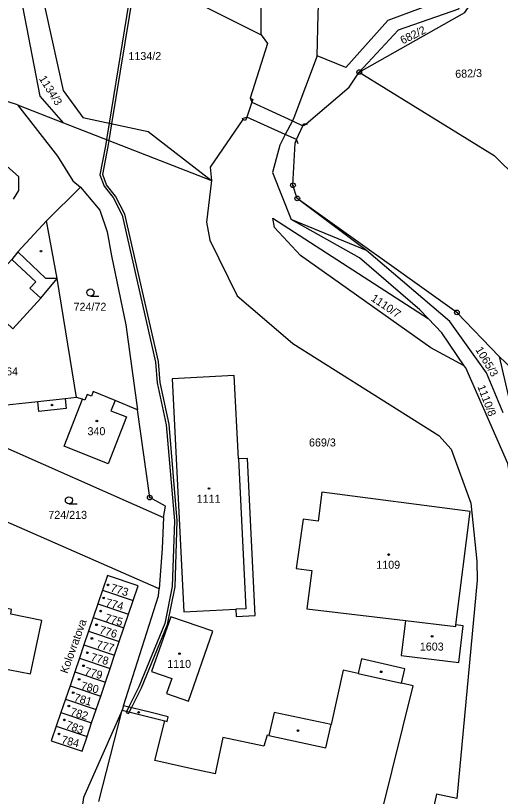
# Model space of a CAD drawing. Extents: x -680203 to -673936, y -1102717 to -1093650.
# Drawn here: x -678369 to -678266.1, y -1098108.4 to -1097942.6 of the extents above; entities that cross this region are included whole.
import ezdxf

# ---------------------------------------------------------------- set-up
doc = ezdxf.new("R2010")
doc.units = 0
for name, color, linetype in [('SOxx02xx_Koleje_param další_Popis10', 7, 'Continuous'), ('SOxx02xx_Staničení_Popis10', 7, 'Continuous'), ('SOxxxxxx_Koleje_hlavní_body_Popis10', 7, 'Continuous'), ('SOxxxxxx_Koleje_LN_parametry_Popis10', 7, 'Continuous'), ('SOxxxxxx_Koleje_param další_Popis10', 7, 'Continuous'), ('SOxxxxxx_Osa_bod_P', 7, 'Continuous'), ('SOxxxxxx_Staničení_Popis10', 7, 'Continuous'), ('x_prac', 7, 'Continuous')]:
    doc.layers.add(name, color=color, linetype=linetype)

msp = doc.modelspace()

# ---------------------------------------------------------------- linework, layer by layer
at = {"layer": 'SOxx02xx_Koleje_param další_Popis10'}
for centre, radius in [((-678296.07, -1097954.61), 0.5), ((-678296.07, -1097954.61), 0.0303), ((-678310.15, -1097978.63), 0.5), ((-678310.15, -1097978.63), 0.0303), ((-678309.23, -1097981.41), 0.5), ((-678309.23, -1097981.41), 0.0303), ((-678275.35, -1098005.6), 0.5), ((-678275.35, -1098005.6), 0.0303), ((-678340.56, -1098044.93), 0.5), ((-678340.56, -1098044.93), 0.0303)]:
    msp.add_circle(centre, radius, dxfattribs=at)
at = {"layer": 'SOxxxxxx_Koleje_hlavní_body_Popis10'}
for p, q in [((-678353.15, -1098002.14), (-678351.4, -1098002.14)), ((-678357.73, -1098046.25), (-678355.98, -1098046.25))]:
    msp.add_line(p, q, dxfattribs=at)
for centre in [(-678353.15, -1098001.39), (-678357.73, -1098045.5)]:
    msp.add_circle(centre, 0.75, dxfattribs=at)
at = {"layer": 'SOxxxxxx_Koleje_LN_parametry_Popis10'}
for points in [[(-678349.19, -1097965.42), (-678348.6, -1097965.55), (-678343.94, -1097937.1), (-678344.55, -1097937.06)], [(-678335.17, -1098063.85), (-678334.71, -1098049.89), (-678336.45, -1098029.35), (-678338.35, -1098020.5), (-678338.73, -1098016.04), (-678345.86, -1097984.77), (-678347.81, -1097980.93), (-678349.72, -1097978.53), (-678350.55, -1097976.31), (-678349.4, -1097970.4), (-678349.19, -1097969.13), (-678348.6, -1097965.55), (-678349.19, -1097965.42), (-678349.76, -1097968.91), (-678349.98, -1097970.28), (-678351.15, -1097976.39), (-678350.24, -1097978.83), (-678348.31, -1097981.25), (-678346.42, -1097984.97), (-678339.33, -1098016.14), (-678338.95, -1098020.58), (-678337.05, -1098029.45), (-678335.31, -1098049.89), (-678335.77, -1098063.79), (-678337.34, -1098071.67), (-678342.86, -1098085.07), (-678345.03, -1098089.37), (-678345.6, -1098090.52), (-678345.07, -1098090.79), (-678344.43, -1098089.52), (-678342.32, -1098085.31), (-678336.76, -1098071.85)]]:
    msp.add_lwpolyline(points, close=True, dxfattribs=at)
at = {"layer": 'SOxxxxxx_Koleje_param další_Popis10'}
for centre in [(-678363.65, -1097992.61), (-678361.3, -1098025.28), (-678351.79, -1098028.65), (-678327.98, -1098042.99), (-678289.85, -1098057.01), (-678349.42, -1098063.45), (-678350.33, -1098066.23), (-678350.97, -1098069.02), (-678351.85, -1098071.92), (-678352.84, -1098074.82), (-678280.61, -1098074.37), (-678353.81, -1098077.86), (-678334.24, -1098078.06), (-678354.62, -1098080.63), (-678355.56, -1098083.49), (-678291.43, -1098081.9), (-678356.8, -1098086.33), (-678357.72, -1098089.18), (-678342.92, -1098090.52), (-678358.7, -1098092.11), (-678309.07, -1098094.38), (-678359.82, -1098095.1)]:
    msp.add_circle(centre, 0.175, dxfattribs=at)
at = {"layer": 'SOxxxxxx_Staničení_Popis10'}
for p, q in [((-678319.27, -1097960.08), (-678318.86, -1097960.99)), ((-678318.86, -1097960.99), (-678310.28, -1097964.96)), ((-678320.92, -1097964.42), (-678319.96, -1097964.13)), ((-678311.78, -1097967.84), (-678319.96, -1097964.13)), ((-678310.28, -1097964.96), (-678308.08, -1097965.98)), ((-678307.13, -1097965.67), (-678308.08, -1097965.98)), ((-678309.38, -1097968.93), (-678311.78, -1097967.84)), ((-678309.02, -1097969.86), (-678309.38, -1097968.93)), ((-678362.64, -1097998.4), (-678368.56, -1097992.77)), ((-678369.83, -1097994.35), (-678364.73, -1097999.12)), ((-678360.23, -1097998.39), (-678362.64, -1097998.4)), ((-678364.73, -1097999.12), (-678365.99, -1098000.47)), ((-678365.99, -1098000.47), (-678363.65, -1098002.61)), ((-678364.08, -1098026.63), (-678364.3, -1098024.56)), ((-678358.76, -1098034.01), (-678354.85, -1098024.02)), ((-678358.5, -1098023.94), (-678358.28, -1098026.02)), ((-678347.92, -1098024.32), (-678348.79, -1098026.48)), ((-678358.28, -1098026.02), (-678364.08, -1098026.63)), ((-678348.79, -1098026.48), (-678345.46, -1098027.81)), ((-678345.46, -1098027.81), (-678349.42, -1098037.74)), ((-678349.42, -1098037.74), (-678358.76, -1098034.01)), ((-678321.73, -1098036.72), (-678320.15, -1098068.54)), ((-678320.15, -1098068.54), (-678322.28, -1098068.64)), ((-678296.31, -1098082.26), (-678287.09, -1098084.31)), ((-678351.36, -1098109.47), (-678346.45, -1098090.08)), ((-678346.45, -1098090.08), (-678337.34, -1098092.32)), ((-678303.16, -1098098.04), (-678302.05, -1098093.08)), ((-678315.3, -1098095.43), (-678303.16, -1098098.04))]:
    msp.add_line(p, q, dxfattribs=at)
at = {"layer": 'x_prac'}
for p, q in [((-678368.64, -1097961.58), (-678358.85, -1097965.38)), ((-678358.85, -1097965.38), (-678327.44, -1097977.58)), ((-678362.49, -1097986.18), (-678355.25, -1097979.05)), ((-678294.57, -1097992.48), (-678309.23, -1097981.41)), ((-678360.23, -1097998.39), (-678362.49, -1097986.18)), ((-678294.57, -1097992.48), (-678310.57, -1097985.92)), ((-678356.11, -1098023.69), (-678360.23, -1097998.39)), ((-678281.45, -1098006.9), (-678283.19, -1098005.09)), ((-678247.75, -1098032.79), (-678266.36, -1098014.95)), ((-678266.36, -1098014.95), (-678261.31, -1098037.1)), ((-678273.49, -1098017.41), (-678273.82, -1098016.93)), ((-678265.53, -1098026.94), (-678269.07, -1098018.42)), ((-678338.58, -1098064.28), (-678381.09, -1098045.67)), ((-678275.57, -1098071.96), (-678272.57, -1098047.89)), ((-678350.58, -1098064.56), (-678351.56, -1098067.46)), ((-678350.58, -1098064.56), (-678344.1, -1098066.75)), ((-678351.56, -1098067.46), (-678352.55, -1098070.35)), ((-678351.56, -1098067.46), (-678345.08, -1098069.65)), ((-678345.08, -1098069.65), (-678344.1, -1098066.75)), ((-678346.06, -1098072.55), (-678345.08, -1098069.65)), ((-678352.55, -1098070.35), (-678353.54, -1098073.27)), ((-678352.55, -1098070.35), (-678346.06, -1098072.55)), ((-678286.29, -1098071.04), (-678275.61, -1098072.31)), ((-678353.54, -1098073.27), (-678354.53, -1098076.16)), ((-678353.54, -1098073.27), (-678347.05, -1098075.46)), ((-678347.05, -1098075.46), (-678346.06, -1098072.55)), ((-678275.61, -1098072.31), (-678275.57, -1098071.96)), ((-678354.53, -1098076.16), (-678355.49, -1098079.01)), ((-678354.53, -1098076.16), (-678348.03, -1098078.36)), ((-678348.03, -1098078.36), (-678347.05, -1098075.46)), ((-678355.49, -1098079.01), (-678356.48, -1098081.92)), ((-678355.49, -1098079.01), (-678348.99, -1098081.21)), ((-678348.99, -1098081.21), (-678348.03, -1098078.36)), ((-678349.98, -1098084.12), (-678348.99, -1098081.21)), ((-678356.48, -1098081.92), (-678357.48, -1098084.85)), ((-678356.48, -1098081.92), (-678349.98, -1098084.12)), ((-678357.48, -1098084.85), (-678358.45, -1098087.69)), ((-678357.48, -1098084.85), (-678350.97, -1098087.06)), ((-678350.97, -1098087.06), (-678349.98, -1098084.12)), ((-678358.45, -1098087.69), (-678359.42, -1098090.56)), ((-678358.45, -1098087.69), (-678351.93, -1098089.89)), ((-678351.93, -1098089.89), (-678350.97, -1098087.06)), ((-678352.9, -1098092.76), (-678351.93, -1098089.89)), ((-678359.42, -1098090.56), (-678360.4, -1098093.44)), ((-678359.42, -1098090.56), (-678352.9, -1098092.76)), ((-678353.87, -1098095.65), (-678352.9, -1098092.76)), ((-678360.4, -1098093.44), (-678353.87, -1098095.65))]:
    msp.add_line(p, q, dxfattribs=at)
for points in [[(-678309.65, -1097782.38), (-678293.04, -1097812.59), (-678288.13, -1097825.54), (-678282.29, -1097847), (-678276.6, -1097874.51), (-678273.48, -1097905.3), (-678269.8, -1097917.99), (-678276.27, -1097938.45), (-678290, -1097943.63), (-678298.91, -1097953.65), (-678304.99, -1097951.11)], [(-678316.91, -1097946.69), (-678316.92, -1097936.01), (-678331.34, -1097897.38)], [(-678267.39, -1097921.18), (-678275.01, -1097941.25), (-678287.8, -1097945.67), (-678296.07, -1097954.61)], [(-678296.07, -1097954.61), (-678273.65, -1097941.96), (-678268.96, -1097934.93), (-678267.39, -1097921.18)], [(-678358.85, -1097965.38), (-678363.82, -1097959.73), (-678368.28, -1097936.56)], [(-678363.89, -1097935.98), (-678356.32, -1097936.35), (-678334.87, -1097937.65), (-678316.91, -1097946.69)], [(-678363.89, -1097935.98), (-678358.94, -1097958.52), (-678354.75, -1097964.22), (-678340.86, -1097967.22), (-678327.44, -1097977.58)], [(-678304.99, -1097951.11), (-678304.79, -1097942.4), (-678304.76, -1097940.4)], [(-678316.91, -1097946.69), (-678315.54, -1097948.51), (-678319.23, -1097960.15), (-678318.65, -1097960.38), (-678318.86, -1097960.99), (-678319.96, -1097964.13), (-678320.23, -1097964.89), (-678320.8, -1097964.66), (-678327.75, -1097974.81), (-678327.44, -1097977.58)], [(-678304.99, -1097951.11), (-678309.95, -1097964.32), (-678310.28, -1097964.96), (-678311.78, -1097967.84), (-678312.96, -1097970.1), (-678314.49, -1097975.94), (-678310.57, -1097985.92)], [(-678368.64, -1097961.58), (-678389.87, -1097954.74), (-678419.12, -1097952.57), (-678437.33, -1097956.98), (-678455.13, -1097963.25), (-678465.72, -1097968.48)], [(-678309.23, -1097981.41), (-678310.15, -1097978.63), (-678309.7, -1097969.66), (-678309.38, -1097968.93), (-678308.08, -1097965.98), (-678307.9, -1097965.57), (-678307.34, -1097965.6), (-678298.22, -1097957.78), (-678296.07, -1097954.61)], [(-678296.07, -1097954.61), (-678267.45, -1097972.3), (-678257.5, -1097982.1), (-678249.65, -1097977.55)], [(-678369.47, -1097981.56), (-678368.34, -1097979.76), (-678368.32, -1097976.84), (-678375.6, -1097970.48), (-678402, -1097959.89)], [(-678368.64, -1097961.58), (-678360.16, -1097972.42), (-678356.88, -1097977.71), (-678355.25, -1097979.05)], [(-678327.44, -1097977.58), (-678328.54, -1097986.43), (-678327.79, -1097990.29), (-678321.98, -1098002.07), (-678316.23, -1098007.06), (-678310.17, -1098012.24), (-678279.19, -1098031.74), (-678276.58, -1098034.63), (-678272.37, -1098046.1), (-678271.11, -1098058.42), (-678271.03, -1098062.46), (-678275.37, -1098108.8)], [(-678355.25, -1097979.05), (-678351.19, -1097983.9), (-678349.62, -1097988.5), (-678348.66, -1097993.6), (-678345.65, -1098008.22), (-678343.15, -1098026.28)], [(-678266.36, -1098014.95), (-678275.35, -1098005.6), (-678309.23, -1097981.41)], [(-678362.49, -1097986.18), (-678368.56, -1097992.77), (-678369.83, -1097994.35), (-678377.08, -1098002.11)], [(-678273.82, -1098016.93), (-678280.88, -1098013.11), (-678308.58, -1097993.5), (-678314.06, -1097987.59), (-678314.42, -1097985.6), (-678281.45, -1098006.9)], [(-678283.19, -1098005.09), (-678296.03, -1097994.01), (-678310.57, -1097985.92)], [(-678269.07, -1098018.42), (-678276.85, -1098007.51), (-678294.57, -1097992.48)], [(-678377.08, -1098002.11), (-678369.63, -1098009.07), (-678363.65, -1098002.61), (-678360.23, -1097998.39)], [(-678273.82, -1098016.93), (-678278.54, -1098009.92), (-678281.45, -1098006.9)], [(-678260.89, -1098058.47), (-678264.53, -1098037.7), (-678273.49, -1098017.41)], [(-678335.78, -1098019.68), (-678333.34, -1098069.19), (-678322.28, -1098068.64), (-678322.21, -1098070.13), (-678318.18, -1098069.93), (-678319.83, -1098036.62), (-678321.73, -1098036.72), (-678322.62, -1098018.97), (-678335.78, -1098019.68)], [(-678343.15, -1098026.28), (-678347.92, -1098024.32), (-678352.57, -1098022.4), (-678352.95, -1098023.42), (-678353.88, -1098023.07), (-678354.31, -1098024.22), (-678354.85, -1098024.02), (-678356.11, -1098023.69)], [(-678356.11, -1098023.69), (-678358.5, -1098023.94), (-678364.3, -1098024.56), (-678373.69, -1098025.55)], [(-678337.64, -1098049.16), (-678337.24, -1098046.75), (-678340.56, -1098044.93), (-678343.15, -1098026.28)], [(-678376.12, -1098032.18), (-678375.73, -1098032.32), (-678337.64, -1098049.16)], [(-678272.57, -1098047.89), (-678304.01, -1098043.75), (-678304.81, -1098049.95), (-678308.02, -1098049.53), (-678309.48, -1098060), (-678306.17, -1098060.43), (-678307.22, -1098068.56), (-678286.29, -1098071.04)], [(-678337.64, -1098049.16), (-678337.92, -1098055.72), (-678338.58, -1098064.28)], [(-678344.1, -1098066.75), (-678343.05, -1098063.64), (-678349.52, -1098061.45), (-678350.58, -1098064.56)], [(-678370.06, -1098069.68), (-678369.89, -1098068.66), (-678373.07, -1098067.99), (-678373.24, -1098069.04), (-678385.61, -1098066.58), (-678385.29, -1098065.4), (-678388.55, -1098064.76), (-678388.81, -1098065.94), (-678395.21, -1098064.67), (-678397.46, -1098075.76), (-678393.08, -1098076.67), (-678390.18, -1098077.28), (-678373.24, -1098080.83), (-678370.26, -1098081.46), (-678365.89, -1098082.37), (-678363.49, -1098070.99), (-678370.06, -1098069.68)], [(-678346.14, -1098089.1), (-678338.69, -1098065.79), (-678338.58, -1098064.28)], [(-678332.33, -1098088.17), (-678327.17, -1098073.25), (-678336.1, -1098070.2), (-678340.18, -1098081.84), (-678335.87, -1098083.35), (-678336.98, -1098086.53), (-678332.33, -1098088.17)], [(-678286.29, -1098071.04), (-678287.17, -1098078.46), (-678274.91, -1098079.91), (-678273.99, -1098072.15), (-678275.57, -1098071.96)], [(-678291.27, -1098111.67), (-678284.63, -1098084.86), (-678287.09, -1098084.31), (-678286.42, -1098081.27), (-678295.62, -1098079.17), (-678296.31, -1098082.26), (-678299.49, -1098081.55), (-678302.05, -1098093.08), (-678314.12, -1098090.51), (-678315.3, -1098095.43), (-678315.6, -1098095.37), (-678316.36, -1098097.66), (-678325.03, -1098095.87), (-678326.68, -1098103.57), (-678326.93, -1098103.52), (-678331.63, -1098102.47), (-678339.51, -1098100.73), (-678337.34, -1098092.32), (-678336.89, -1098092.43), (-678336.65, -1098091.44), (-678340.25, -1098090.55), (-678346.14, -1098089.1)], [(-678346.14, -1098089.1), (-678346.45, -1098090.08), (-678354.62, -1098108.6), (-678356.05, -1098118.65), (-678357.27, -1098130.02)], [(-678360.4, -1098093.44), (-678361.46, -1098096.55), (-678354.93, -1098098.75), (-678353.87, -1098095.65)], [(-678275.37, -1098108.8), (-678279.69, -1098107.85), (-678281.03, -1098113.94)]]:
    msp.add_lwpolyline(points, dxfattribs=at)

# ---------------------------------------------------------------- texts
at = {"layer": 'SOxx02xx_Staničení_Popis10'}
msp.add_text('Kolovratova', height=1.7, rotation=70, dxfattribs=at).set_placement((-678358.05, -1098082.4))
at = {"layer": 'SOxxxxxx_Osa_bod_P'}
for s, rotation, p in [('682/2', 26, (-678286.87, -1097948.73)), ('682/3', 2, (-678275.68, -1097955.83)), ('1134/3', 302, (-678364.15, -1097955.97)), ('1110/7', 326, (-678293.74, -1098003)), ('1065/3', 301, (-678271.49, -1098013.5)), ('1110/8', 291, (-678271.03, -1098021.36)), ('773', 343, (-678349.02, -1098064.79)), ('774', 346, (-678350.05, -1098067.95)), ('775', 344, (-678350.21, -1098071.17)), ('776', 344, (-678351.4, -1098073.72)), ('777', 346, (-678352.03, -1098076.83)), ('778', 345, (-678353.22, -1098079.52)), ('779', 345, (-678354.52, -1098082.51)), ('780', 346, (-678355.31, -1098085.6)), ('781', 344, (-678356.78, -1098088.09)), ('782', 344, (-678357.57, -1098091.1)), ('783', 339, (-678358.52, -1098093.82)), ('784', 346, (-678359.45, -1098097.06))]:
    msp.add_text(s, height=1.7, rotation=rotation, dxfattribs=at).set_placement(p)
for s, p in [('1134/2', (-678345.08, -1097952.04)), ('724/72', (-678356.73, -1098005.27)), ('724/64', (-678375.48, -1098018.98)), ('340', (-678353.77, -1098031.68)), ('669/3', (-678306.75, -1098034.07)), ('1111', (-678330.59, -1098046.02)), ('724/213', (-678362.09, -1098049.44)), ('1109', (-678292.46, -1098060.03)), ('1603', (-678283.22, -1098077.4)), ('1110', (-678336.85, -1098081.08))]:
    msp.add_text(s, height=1.7, dxfattribs=at).set_placement(p)

doc.saveas('drawing.dxf')
